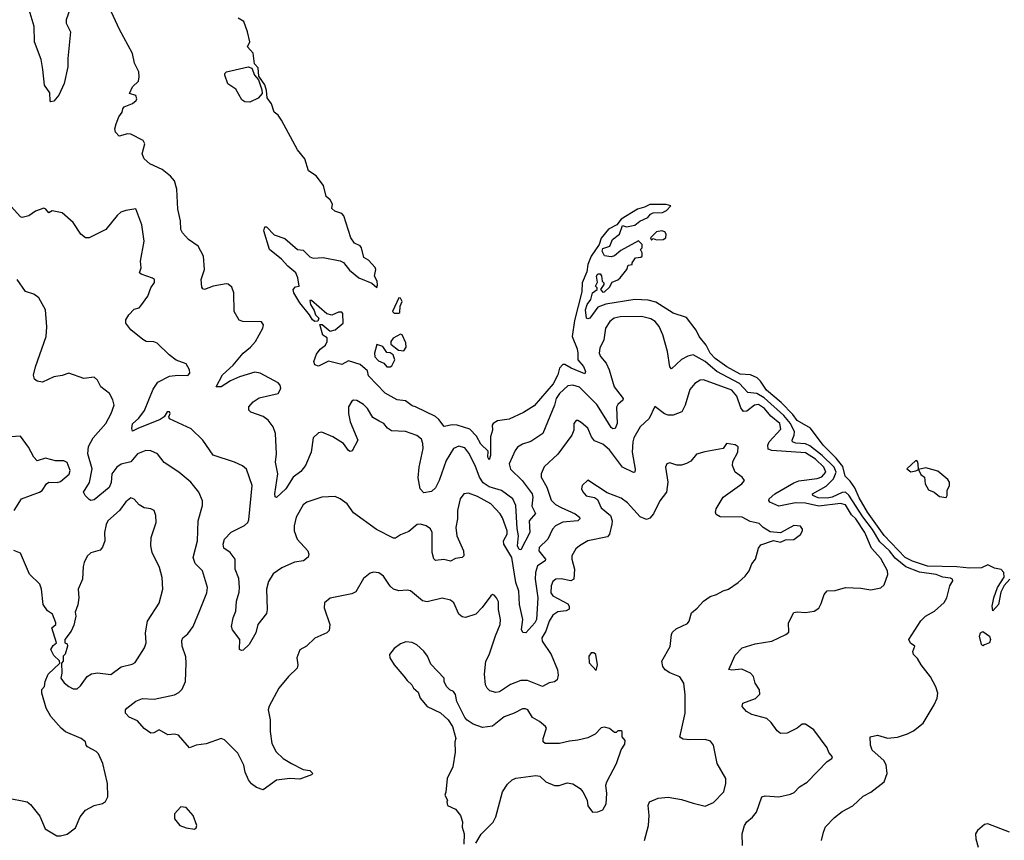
# Model space of a CAD drawing. Extents: x 2220520 to 2384350, y 721165 to 893491.
# Tile 287 of 315: x 2325741 to 2331623, y 870556 to 875457. Entities that reach past the tile are written whole.
import ezdxf

# ---------------------------------------------------------------- set-up
doc = ezdxf.new("R2010")
doc.units = 0

msp = doc.modelspace()

# ---------------------------------------------------------------- linework, layer by layer
at = {"layer": '0CON20XD'}
for points in [[(2326051.1, 875545), (2326018, 875455), (2326018, 875435), (2326044.4, 875384.4), (2326027.8, 875225), (2326029.4, 875175), (2326006.2, 875075), (2325975, 875005.8), (2325945, 874969.2), (2325926.7, 874966.7), (2325922, 874972), (2325920.5, 875020.5), (2325889.2, 875065), (2325879.2, 875159.2), (2325868.9, 875218.9), (2325829.6, 875325), (2325827, 875417), (2325796.9, 875515)], [(2330777.2, 872487.2), (2330695, 872617), (2330675, 872634.4), (2330655, 872633.8), (2330595.3, 872605), (2330565, 872599.4), (2330511, 872601), (2330478.1, 872615), (2330477.1, 872625), (2330559.3, 872670.7), (2330602.5, 872715), (2330617.8, 872755), (2330606.5, 872785), (2330534.1, 872854.1), (2330462.1, 872912.1), (2330435, 872923.9), (2330377.5, 872927.5), (2330357.5, 872935), (2330354.7, 872945), (2330367.4, 872975), (2330368.8, 872995), (2330344.9, 873045), (2330305, 873093.3), (2330187.9, 873197.9), (2330145, 873224.9), (2330090.5, 873230.5), (2330040.6, 873285), (2329906.5, 873356.5), (2329867.8, 873387.8), (2329835, 873415.2), (2329764.7, 873455.3), (2329733, 873447), (2329695, 873426.9), (2329635, 873370.8), (2329624, 873384), (2329610, 873475), (2329583.6, 873575), (2329561.9, 873625), (2329537.8, 873655), (2329511, 873671), (2329455, 873684.2), (2329327.5, 873682.5), (2329292.5, 873675), (2329265.8, 873654.2), (2329240.8, 873615), (2329229.6, 873545), (2329206.5, 873495), (2329203.6, 873465), (2329210, 873445), (2329243.6, 873405), (2329262.7, 873365), (2329291.8, 873265), (2329346.5, 873195), (2329344.4, 873185), (2329315, 873159.6), (2329306.2, 873143.8), (2329309.3, 873045), (2329298.6, 873015), (2329285, 873013.1), (2329275, 873021.1), (2329242.5, 873072.5), (2329189.5, 873159.5), (2329085, 873262.1), (2329045, 873273.3), (2329015, 873270.3), (2328965, 873223.9), (2328946.7, 873195), (2328935.8, 873155), (2328866.4, 872985), (2328795, 872938), (2328745, 872922), (2328715, 872903.1), (2328700.7, 872885), (2328664.7, 872805.3), (2328672, 872772), (2328743.4, 872705), (2328801.4, 872625), (2328806.2, 872605), (2328800.7, 872550.7), (2328821.9, 872508.1), (2328784.7, 872465), (2328787.8, 872395), (2328735, 872290.6), (2328725, 872293.5), (2328714.4, 872315), (2328721, 872375), (2328712.7, 872417.3), (2328704.5, 872555), (2328687.5, 872595), (2328618.2, 872645), (2328545, 872667.2), (2328510.4, 872690.4), (2328487.2, 872725), (2328462.2, 872795), (2328425, 872868.1), (2328399.6, 872899.6), (2328365, 872910), (2328331.8, 872895), (2328288.2, 872825), (2328247.8, 872705), (2328225, 872660.8), (2328200.9, 872639.1), (2328155, 872632), (2328133.3, 872655), (2328121.7, 872721.7), (2328126.8, 872785), (2328151.3, 872895), (2328150, 872925), (2328140.9, 872950.9), (2328114, 872974), (2328045, 872997.3), (2327961.9, 873001.9), (2327938.2, 873018.2), (2327915.3, 873045.3), (2327889.1, 873059.1), (2327850.7, 873080.7), (2327818.9, 873135), (2327795, 873158.5), (2327755, 873182.7), (2327735.5, 873184.5), (2327725, 873178.6), (2327704.6, 873145.4), (2327705.6, 873105), (2327714.6, 873054.6), (2327760, 872945), (2327727.3, 872882.7), (2327715, 872878), (2327705, 872884.2), (2327675.8, 872925), (2327611.2, 872965), (2327545, 872993.8), (2327525, 872988.8), (2327495, 872960), (2327482.2, 872875), (2327448.9, 872795), (2327420.4, 872759.6), (2327375.6, 872725), (2327330, 872655), (2327275, 872603.3), (2327267, 872607), (2327266, 872626), (2327282.1, 872745), (2327268.7, 872815), (2327274.6, 872865), (2327269.6, 872985), (2327255.3, 873025.3), (2327224.4, 873065), (2327195, 873086.4), (2327122.4, 873112.4), (2327110, 873125), (2327109.2, 873145), (2327135.7, 873175), (2327170.8, 873199.2), (2327285.8, 873225), (2327301.1, 873255), (2327296.7, 873275), (2327285, 873288.9), (2327176.7, 873346.7), (2327145, 873350.9), (2327055, 873324.3), (2327000, 873300), (2326945, 873264.5), (2326914.3, 873264.3), (2326952.8, 873335), (2327016.5, 873393.5), (2327075.5, 873465), (2327119.3, 873500.7), (2327149.4, 873535), (2327193.8, 873615), (2327196.7, 873635), (2327185, 873653.3), (2327074.4, 873654.4), (2327052.1, 873662.1), (2327022, 873715), (2327020.8, 873825), (2327008.8, 873858.8), (2326987, 873877), (2326975, 873879.2), (2326897.5, 873865), (2326845.8, 873845.8), (2326835, 873850), (2326830, 873860), (2326824.5, 873905), (2326844.5, 873965), (2326839.6, 874045), (2326806.9, 874105), (2326749.4, 874145), (2326713.1, 874183.1), (2326703.6, 874203.6), (2326700.6, 874255), (2326685.6, 874325), (2326679.4, 874445), (2326665.2, 874495.2), (2326642.7, 874522.7), (2326592.7, 874562.7), (2326519.2, 874595), (2326484.4, 874625), (2326472.2, 874655), (2326489.4, 874715), (2326478.8, 874735), (2326405, 874772.9), (2326385, 874774.2), (2326335, 874762), (2326312.9, 874785), (2326310, 874805), (2326317.1, 874835), (2326333, 874877), (2326353.3, 874905), (2326356.7, 874925), (2326365, 874936.7), (2326415, 874956.2), (2326437.5, 874975), (2326441.4, 874985), (2326435, 875003.8), (2326397.5, 875015), (2326415, 875056.7), (2326449.9, 875090.1), (2326455.3, 875115), (2326452, 875145), (2326427.4, 875197.4), (2326414.7, 875255), (2326337.8, 875397.8), (2326252.2, 875585)], [(2327389.5, 873860.5), (2327410, 873865), (2327402.5, 873915), (2327390, 873945), (2327342.5, 873985), (2327305, 874027.5), (2327232.5, 874085), (2327200, 874195), (2327205, 874220), (2327215, 874220), (2327261.7, 874171.7), (2327325, 874150), (2327400, 874085), (2327435, 874080), (2327475, 874040), (2327495, 874032.5), (2327553, 874037), (2327655, 874017.5), (2327675, 874007.5), (2327710.8, 873960.8), (2327767.5, 873915), (2327845, 873883.3), (2327875, 873857.5), (2327878.8, 873871.2), (2327875.5, 873895), (2327860.8, 873925), (2327868.9, 873965), (2327865, 873977.8), (2327825, 874020.6), (2327796.9, 874036.9), (2327782.5, 874095), (2327775, 874105.6), (2327741.3, 874121.3), (2327718.6, 874155), (2327677.8, 874285), (2327665, 874300), (2327624.1, 874314.1), (2327605, 874330), (2327610, 874355), (2327595, 874380), (2327571.2, 874401.2), (2327555, 874466.2), (2327511.9, 874525), (2327467.1, 874555), (2327445.3, 874625), (2327399.6, 874679.6), (2327305, 874856.5), (2327285, 874886.4), (2327260.8, 874905), (2327245.9, 874955), (2327219.1, 874989.1), (2327215.4, 875034.6), (2327205, 875068), (2327170.3, 875120.3), (2327165, 875169.2), (2327143.3, 875193.3), (2327136.6, 875256.6), (2327102.5, 875295), (2327115.5, 875324.5), (2327102.5, 875385), (2327080, 875445), (2327046.7, 875465)], [(2327115, 874964.3), (2327085.6, 874965.6), (2327067.6, 874977.6), (2327032.7, 875042.7), (2326984.5, 875074.5), (2326965.8, 875125), (2326965.8, 875135), (2326976, 875145), (2327105, 875175.9), (2327127.5, 875167.5), (2327144.5, 875124.5), (2327167.5, 875097.5), (2327187.1, 875037.1), (2327188.6, 875015), (2327165, 874988.5), (2327115, 874964.3)], [(2331655, 872116), (2331622.7, 872077.3), (2331601.8, 872038.2), (2331589, 871965), (2331555, 871926.7), (2331549.5, 871955), (2331560.1, 872005), (2331582.9, 872065), (2331621.8, 872128.2), (2331620.4, 872155), (2331605, 872174), (2331565, 872180.9), (2331525, 872201.4), (2331486.1, 872183.9), (2331415, 872181.6), (2331339, 872189), (2331165, 872192.4), (2331075, 872222.9), (2331029.8, 872245), (2330905, 872376.7), (2330806.1, 872515), (2330755, 872600.7), (2330730.3, 872660.3), (2330701.7, 872701.7), (2330671.3, 872731.3), (2330658.5, 872788.5), (2330617.8, 872837.8), (2330540, 872915), (2330465, 873018.2), (2330385, 873063.8), (2330359.1, 873099.1), (2330290.3, 873170.3), (2330201.8, 873245), (2330167.2, 873297.2), (2330147, 873317), (2330106, 873336), (2330045, 873339.3), (2329965.9, 873384.1), (2329895, 873432.7), (2329865.3, 873465), (2329842.2, 873512.2), (2329799.4, 873565), (2329782.9, 873602.9), (2329725, 873677.5), (2329645, 873703.8), (2329540.8, 873770.8), (2329495, 873781.4), (2329415, 873785.6), (2329242.2, 873757.8), (2329195, 873740), (2329146, 873675), (2329135, 873670), (2329127.5, 873675), (2329121.2, 873725), (2329130, 873755), (2329153.3, 873785), (2329162.5, 873825), (2329190, 873845), (2329190, 873855), (2329180, 873865), (2329191.7, 873888.3), (2329187.5, 873925), (2329195, 873940), (2329208.3, 873938.3), (2329217, 873927), (2329220, 873895), (2329230, 873885), (2329230, 873875), (2329210, 873845), (2329225, 873830), (2329235, 873832.5), (2329265, 873860), (2329280.7, 873889.3), (2329315, 873902.5), (2329327.5, 873915), (2329367.5, 873965), (2329375, 873990), (2329400, 873995), (2329400, 874005), (2329420, 874035), (2329451.7, 874038.3), (2329460, 874045), (2329460, 874065), (2329450, 874085), (2329460, 874095), (2329460, 874115), (2329437, 874137), (2329332, 874078), (2329295, 874047.5), (2329275, 874040), (2329235, 874047.5), (2329220, 874075), (2329225, 874090), (2329266.4, 874103.6), (2329282.5, 874145), (2329323.6, 874176.4), (2329341.7, 874228.3), (2329365, 874220), (2329415, 874228.8), (2329446, 874254), (2329492.5, 874275), (2329510, 874295), (2329525, 874302.5), (2329580, 874305), (2329605, 874317.5), (2329630, 874345), (2329603, 874353), (2329505, 874353.3), (2329473.8, 874336.2), (2329432.5, 874325), (2329333.3, 874265), (2329308.8, 874231.2), (2329257.5, 874205), (2329215, 874152.5), (2329202.5, 874115), (2329154, 874045), (2329134.4, 873995), (2329128.2, 873951.8), (2329101.2, 873885), (2329098.7, 873831.3), (2329055, 873661.2), (2329041.7, 873565), (2329072, 873492), (2329075.2, 873465.2), (2329075.9, 873425.9), (2329109.6, 873385), (2329121.1, 873355), (2329117.3, 873342.7), (2329035.6, 873375), (2328998.4, 873398.4), (2328985, 873397.2), (2328965.6, 873375), (2328956.1, 873335), (2328927.9, 873282.1), (2328815, 873150.3), (2328749.8, 873110.2), (2328665, 873070.5), (2328595, 873060.8), (2328568.8, 873045), (2328563.1, 873035), (2328566.2, 873005), (2328554.4, 872965.6), (2328553.8, 872855), (2328545, 872828.8), (2328538, 872845), (2328540, 872880), (2328495, 872922.8), (2328468.9, 872968.9), (2328431, 873011), (2328353.8, 873036.2), (2328325, 873036.9), (2328277, 873027), (2328245, 873070), (2328225, 873086.7), (2328105, 873144), (2328085, 873151.2), (2328045, 873181.2), (2327995, 873186.7), (2327925, 873226.2), (2327825, 873330), (2327819.3, 873359.3), (2327775, 873396.7), (2327705, 873420), (2327665, 873398), (2327585, 873416.7), (2327525, 873386.7), (2327503.3, 873395), (2327498, 873415), (2327515, 873458.8), (2327535, 873488.8), (2327567.3, 873512.7), (2327578.6, 873535), (2327577.3, 873557.3), (2327551.9, 873571.9), (2327534.1, 873635.9), (2327547, 873637), (2327595, 873596), (2327625, 873604), (2327673.3, 873645), (2327671.7, 873701.7), (2327665, 873710), (2327645, 873710), (2327605, 873692.5), (2327575, 873700), (2327485, 873780), (2327475, 873780), (2327477.5, 873755), (2327500, 873720), (2327508, 873695), (2327528, 873675), (2327522.7, 873657.3), (2327503.8, 873655), (2327490, 873665), (2327472.9, 873695), (2327415, 873765.7), (2327379.4, 873825), (2327374.4, 873845), (2327389.5, 873860.5)], [(2330059.6, 870525), (2330056.9, 870595), (2330071.4, 870645), (2330083.8, 870666.2), (2330119.2, 870695), (2330142.9, 870725), (2330175, 870816.2), (2330195, 870822), (2330275, 870815.7), (2330345, 870831.1), (2330368, 870842), (2330400, 870875), (2330445, 870903.8), (2330565, 871027.5), (2330592.5, 871045), (2330597.5, 871055), (2330575, 871080), (2330565, 871107.5), (2330485.5, 871215.5), (2330435, 871248.8), (2330415, 871250), (2330386.2, 871225), (2330325, 871195.7), (2330285, 871194.4), (2330265, 871210), (2330230.5, 871260.5), (2330205, 871282.7), (2330115, 871306.7), (2330082.5, 871325), (2330056, 871355), (2330060, 871375), (2330136.8, 871403.2), (2330161.7, 871428.3), (2330160, 871455), (2330133.8, 871495), (2330124, 871535), (2330106.2, 871555), (2330055, 871577.5), (2329995, 871571.9), (2329977, 871577), (2330015, 871662), (2330056.7, 871705), (2330135, 871728.6), (2330235, 871746), (2330317.5, 871785), (2330335, 871800), (2330333.3, 871855), (2330365, 871916.7), (2330385, 871921.2), (2330435, 871916.2), (2330487.5, 871925), (2330515, 871942), (2330529.3, 871970.7), (2330547.1, 872025), (2330565, 872045.8), (2330612, 872048), (2330675, 872066), (2330765, 872062), (2330825, 872052), (2330885, 872063.3), (2330905, 872082.5), (2330927, 872143), (2330925.8, 872165), (2330885, 872238.6), (2330830, 872300), (2330790.6, 872395), (2330735.2, 872475), (2330710.6, 872500.6), (2330675, 872559.2), (2330645, 872567.9), (2330515, 872552.3), (2330435, 872569), (2330375, 872571.1), (2330275, 872551.9), (2330222.2, 872575), (2330215.6, 872585), (2330217.8, 872595), (2330251.2, 872625), (2330365, 872691.2), (2330395, 872702.9), (2330505, 872717.7), (2330533.1, 872726.9), (2330556, 872755), (2330545.5, 872785), (2330495, 872831.9), (2330435, 872870), (2330234.7, 872884.7), (2330212.8, 872892.8), (2330210, 872915), (2330218.1, 872935), (2330288, 873012), (2330282.9, 873045), (2330228.8, 873088.8), (2330190, 873135), (2330155, 873158.3), (2330130.5, 873155), (2330085, 873118.4), (2330065, 873117.8), (2330048.7, 873138.7), (2330025, 873208.8), (2329994.4, 873245), (2329825, 873306.5), (2329805, 873304.4), (2329774.3, 873285), (2329745, 873249.2), (2329717.1, 873155), (2329697.1, 873115), (2329645, 873095.6), (2329615, 873095.5), (2329593.8, 873103.8), (2329535, 873147.5), (2329502, 873075), (2329448.1, 873025), (2329410.1, 872959.9), (2329403.3, 872936.7), (2329400.5, 872875), (2329418, 872772), (2329415.4, 872754.6), (2329407.5, 872752.5), (2329341.2, 872785), (2329265, 872888.4), (2329225, 872921.1), (2329175, 872941.8), (2329157.3, 872965), (2329135, 873018), (2329095, 873051.2), (2329075, 873063.3), (2329065, 873062.5), (2329051.2, 873045), (2329050.8, 873005), (2329040, 872975), (2328955, 872861.5), (2328873.8, 872786.2), (2328855.6, 872745), (2328855.6, 872725), (2328890.6, 872665), (2328915, 872587.8), (2328941.6, 872561.6), (2328975, 872544.3), (2329058.9, 872505), (2329084.4, 872485), (2329087.1, 872475), (2329075, 872464.6), (2328985, 872455.7), (2328942.5, 872435), (2328923.5, 872415), (2328895.8, 872354.2), (2328844.4, 872305), (2328841.9, 872285), (2328882.2, 872235), (2328880.6, 872225), (2328835.2, 872194.8), (2328821.5, 872155), (2328820.5, 872115), (2328836.8, 872005), (2328827.5, 871875), (2328819.3, 871855), (2328765, 871795.5), (2328746.3, 871796.3), (2328737.7, 871815), (2328746.5, 871875), (2328726, 871965), (2328722, 872045), (2328705.2, 872095), (2328681.7, 872245), (2328632.4, 872325), (2328632.1, 872345), (2328643.6, 872366.4), (2328653.3, 872385), (2328653.4, 872405), (2328625, 872482), (2328610.5, 872505), (2328555, 872565.3), (2328475, 872609.6), (2328421.7, 872628.3), (2328394.6, 872625.4), (2328371.5, 872595), (2328355.5, 872525), (2328357.2, 872475), (2328347.2, 872425), (2328352.9, 872375), (2328392.2, 872285), (2328394.2, 872255.8), (2328384.2, 872245.8), (2328345, 872238.1), (2328315, 872223.5), (2328275, 872233.3), (2328225, 872227.5), (2328215, 872236.2), (2328204.6, 872274.6), (2328205.4, 872395), (2328195, 872416.7), (2328169.2, 872435), (2328135.5, 872444.5), (2328115, 872443.1), (2328065, 872400), (2328015, 872380), (2327985, 872360.8), (2327975, 872361.4), (2327872.8, 872412.8), (2327735, 872511.2), (2327696.7, 872565), (2327655.7, 872595.7), (2327625, 872609.2), (2327545, 872605.8), (2327456.4, 872576.4), (2327435, 872560), (2327393.1, 872485), (2327381.1, 872435), (2327380.6, 872405), (2327399.2, 872355), (2327462.5, 872285), (2327469.2, 872265), (2327465, 872247.5), (2327435.5, 872224.5), (2327383.3, 872216.7), (2327307.3, 872182.7), (2327255, 872147.1), (2327227.6, 872102.4), (2327214.5, 872055), (2327219.1, 871935), (2327215, 871910), (2327164.3, 871845.7), (2327151.4, 871795), (2327111.4, 871725), (2327075, 871692), (2327065, 871688.8), (2327053.8, 871695), (2327056, 871755), (2327012.4, 871812.4), (2327006.1, 871833.9), (2327015.6, 871885), (2327032.5, 871925), (2327035.5, 871985), (2327052.2, 872037.8), (2327054.5, 872065), (2327049.1, 872119.1), (2327027.8, 872175), (2327027.8, 872235), (2326998, 872275), (2326960.6, 872300.6), (2326955.6, 872325.6), (2326964.7, 872355.3), (2327003.9, 872396.1), (2327084.4, 872435.6), (2327104.2, 872455), (2327110.3, 872469.7), (2327130, 872675), (2327095, 872773.3), (2327072.7, 872792.7), (2327025, 872814), (2326896.9, 872856.9), (2326834.5, 872945), (2326765, 873012.9), (2326635, 873073.8), (2326632.5, 873085), (2326640, 873105), (2326635, 873115.8), (2326621.2, 873115), (2326604, 873085), (2326580.3, 873069.7), (2326446.7, 873015), (2326415, 873000), (2326410.6, 873015), (2326415, 873043.8), (2326452.6, 873077.4), (2326487.4, 873122.6), (2326538.9, 873251.1), (2326567, 873293), (2326635, 873327.1), (2326685, 873334.2), (2326745, 873332), (2326758, 873345), (2326755.8, 873365.8), (2326735, 873402.5), (2326675, 873423.3), (2326633.3, 873455), (2326562.5, 873525), (2326542.5, 873532.5), (2326495.6, 873535.6), (2326476.4, 873546.4), (2326404, 873605), (2326374.2, 873645), (2326375.7, 873664.3), (2326392.5, 873695), (2326425, 873727.5), (2326455, 873736.7), (2326465, 873748.8), (2326505.6, 873805), (2326524.3, 873855.7), (2326547, 873887), (2326546.7, 873905), (2326535, 873913.3), (2326466.1, 873936.1), (2326456.7, 873945), (2326465.8, 873975), (2326462.5, 874015), (2326484.4, 874135), (2326470.9, 874230.9), (2326435, 874327.5), (2326375, 874316.7), (2326345, 874306.7), (2326322.3, 874287.7), (2326256.1, 874203.9), (2326155.9, 874154.1), (2326135, 874153.3), (2326106.7, 874175), (2326060, 874245), (2325995, 874303.8), (2325935, 874316.2), (2325915, 874302.5), (2325897.5, 874325), (2325885, 874331.2), (2325835, 874313.3), (2325795, 874285.8), (2325756.2, 874276.2), (2325745, 874280), (2325690.6, 874340.6)], [(2329515, 874140), (2329525, 874150), (2329545, 874142.5), (2329585, 874143.3), (2329600, 874155), (2329602.5, 874175), (2329595, 874190), (2329576.2, 874196.2), (2329545, 874190), (2329510, 874155), (2329515, 874140)], [(2329085.4, 872314.6), (2329063.1, 872296.9), (2329040, 872255), (2329039.6, 872235), (2329055.3, 872175), (2329050.5, 872115), (2329033.8, 872106.2), (2328975, 872117.8), (2328943.9, 872116.1), (2328925, 872102), (2328916.2, 872075), (2328914.7, 872035), (2328925, 872016.5), (2329015, 871967.5), (2329024.4, 871955), (2329022.7, 871937.3), (2329005, 871926.9), (2328955, 871920), (2328925, 871900.7), (2328903.2, 871865), (2328883.7, 871805), (2328861.1, 871765), (2328862.5, 871745), (2328915.2, 871665.2), (2328953.6, 871575), (2328958.5, 871541.5), (2328950.8, 871515), (2328935, 871502.9), (2328903.6, 871496.4), (2328865, 871475.6), (2328775, 871510.9), (2328735, 871510.6), (2328672.4, 871487.6), (2328607.7, 871442.3), (2328585, 871438.8), (2328549.7, 871449.7), (2328532.9, 871465), (2328524.5, 871485), (2328518, 871548), (2328525.5, 871625), (2328545.9, 871664.1), (2328582.4, 871777.6), (2328611.1, 871845), (2328613.1, 871875), (2328600.6, 871935), (2328600.9, 871980.9), (2328590, 872005), (2328575, 872020), (2328565, 872023.3), (2328555, 872016.7), (2328503.7, 871946.3), (2328465, 871907.5), (2328405, 871886), (2328385, 871891.2), (2328365, 871906.2), (2328334.4, 871974.4), (2328315, 871990.8), (2328265, 872002.9), (2328175, 871981.1), (2328146.3, 871986.3), (2328075, 872045.8), (2328055, 872050.8), (2328005, 872046), (2327975, 872056), (2327954.5, 872074.5), (2327915, 872134), (2327886.7, 872153.3), (2327855, 872158), (2327835, 872151.2), (2327795, 872120), (2327749.1, 872040.9), (2327725, 872027.5), (2327595, 872001.4), (2327562.5, 871975), (2327560.6, 871945), (2327594.4, 871845), (2327590, 871810), (2327575, 871796), (2327505, 871764), (2327455, 871716), (2327415, 871693.8), (2327395.7, 871645), (2327402.2, 871605), (2327398.9, 871585), (2327347.5, 871535), (2327290, 871465), (2327231.8, 871358.2), (2327225.6, 871335), (2327237.5, 871275), (2327237.5, 871205), (2327246.9, 871135), (2327273.9, 871083.9), (2327314.7, 871044.7), (2327364, 871014), (2327435, 870979.2), (2327475, 870973.3), (2327492.5, 870955), (2327483.6, 870946.4), (2327415, 870921.5), (2327355, 870926.1), (2327275.4, 870914.6), (2327195, 870857.8), (2327155, 870872.5), (2327125, 870892.5), (2327107.2, 870917.2), (2327087.1, 870962.9), (2327080.6, 871005), (2327045, 871076.7), (2326965, 871156.7), (2326945, 871163.3), (2326855, 871131.9), (2326795, 871124.4), (2326755, 871109.2), (2326690, 871185), (2326665, 871190), (2326625, 871186), (2326575, 871216.2), (2326541.7, 871198.3), (2326525, 871196.2), (2326484.3, 871224.3), (2326445, 871270), (2326395, 871291.2), (2326373.3, 871315), (2326373.8, 871335), (2326381.2, 871345), (2326435, 871388), (2326475, 871402.5), (2326545, 871398.1), (2326665, 871425.8), (2326691.3, 871438.7), (2326710.7, 871459.3), (2326730.6, 871505), (2326735.5, 871615), (2326732.5, 871652.5), (2326710.6, 871715), (2326709.7, 871750.3), (2326716, 871765), (2326745, 871790), (2326776.6, 871833.4), (2326814.6, 871925), (2326859.5, 872035), (2326863.6, 872065), (2326832.3, 872165), (2326789.9, 872209.9), (2326776.4, 872245), (2326803.8, 872345), (2326807.5, 872465), (2326832.9, 872555), (2326832.7, 872582.7), (2326812, 872635), (2326762.5, 872695), (2326692, 872755), (2326603.2, 872813.2), (2326564.3, 872864.3), (2326525, 872882.5), (2326495, 872884.4), (2326445, 872864.4), (2326404.1, 872815.9), (2326346.8, 872803.2), (2326320.4, 872785), (2326290.6, 872745), (2326287, 872693), (2326276.2, 872663.8), (2326185, 872588.5), (2326165, 872584.6), (2326155, 872591.8), (2326131.9, 872615), (2326121.8, 872635), (2326158, 872692), (2326173.3, 872775), (2326147.8, 872865), (2326152.2, 872907.8), (2326180.7, 872959.3), (2326255, 873044.4), (2326287.3, 873105), (2326304.4, 873155), (2326297.4, 873187.4), (2326278, 873225), (2326225, 873263.8), (2326205, 873303.3), (2326185, 873321.2), (2326125, 873313.3), (2326035, 873346.7), (2325995, 873331.4), (2325945, 873324), (2325877.7, 873292.3), (2325845, 873298.8), (2325829.5, 873309.5), (2325824.1, 873334.1), (2325835.8, 873384.2), (2325899.4, 873565), (2325902.7, 873622.7), (2325895.7, 873725), (2325855.9, 873795.9), (2325825, 873816.7), (2325775, 873833.3), (2325725, 873906.2)], [(2328005, 873703.3), (2328011.7, 873708.3), (2328013.6, 873746.4), (2328026.1, 873773.9), (2328015, 873793.3), (2328005, 873796), (2327968, 873715), (2327977.5, 873705), (2328005, 873703.3)], [(2328035, 873480), (2328049.3, 873500.7), (2328047.7, 873527.7), (2328026.7, 873575), (2328015, 873578.8), (2327971.2, 873555), (2327957.5, 873535), (2327958.3, 873518.3), (2328003, 873483), (2328035, 873480)], [(2327955, 873383.3), (2327965, 873390), (2327982.5, 873425), (2327972.5, 873455), (2327955, 873467.5), (2327935, 873470), (2327910, 873505), (2327873.8, 873516.2), (2327860, 873465), (2327863, 873443), (2327885, 873420), (2327916.4, 873406.4), (2327933.9, 873383.9), (2327955, 873383.3)], [(2325708, 872525), (2325751.2, 872595), (2325858.8, 872635), (2325875, 872646), (2325900.8, 872685), (2325915, 872695.7), (2325965, 872693.1), (2325985, 872698.1), (2326036.9, 872743.1), (2326042.9, 872765), (2326025, 872812.5), (2326005, 872823.3), (2325978.1, 872821.9), (2325955, 872821.9), (2325895, 872839.2), (2325845, 872822.5), (2325825, 872844), (2325794.4, 872904.4), (2325745, 872970), (2325686.4, 872966.4)], [(2329473.1, 870555), (2329496.9, 870645), (2329502.3, 870705), (2329495.7, 870765), (2329503.8, 870785), (2329555, 870807.1), (2329615, 870814.3), (2329695, 870799.5), (2329765, 870778.2), (2329835, 870759.4), (2329885, 870781.4), (2329946.5, 870845), (2329959.6, 870895), (2329958.8, 870925), (2329907.8, 871015), (2329886.2, 871125), (2329867.7, 871147.7), (2329835, 871158.8), (2329745, 871155.6), (2329705, 871160.6), (2329685, 871172.5), (2329715.4, 871315), (2329716.7, 871425), (2329708.9, 871495), (2329685, 871532.5), (2329625, 871556.9), (2329597.5, 871575), (2329583.1, 871595), (2329577.5, 871625), (2329626.7, 871713.3), (2329634.3, 871785), (2329640.9, 871799.1), (2329661.7, 871818.3), (2329729.7, 871850.3), (2329741.2, 871865), (2329753.8, 871915), (2329788.3, 871941.7), (2329825, 871984), (2329865, 872011.2), (2329903.3, 872025), (2329943.2, 872046.8), (2329975, 872056), (2330033.8, 872095), (2330075, 872133.8), (2330099.2, 872165), (2330115, 872206.7), (2330135.8, 872235), (2330155, 872300), (2330169.3, 872320.7), (2330245, 872346.7), (2330285, 872336.7), (2330315, 872350), (2330365, 872353.3), (2330405, 872382.5), (2330417.5, 872405), (2330417.5, 872415), (2330405, 872432.5), (2330366.1, 872436.1), (2330285, 872393.3), (2330225, 872398.8), (2330183.3, 872425), (2330158.6, 872448.6), (2330105, 872460), (2330056.7, 872485), (2329925, 872488.5), (2329901.7, 872501.7), (2329897.1, 872515), (2329901.5, 872535), (2329943.9, 872606.1), (2330055, 872684.2), (2330070, 872705), (2330056.7, 872725), (2330016, 872755), (2330000, 872795), (2330001.2, 872818.8), (2330031.2, 872875), (2330032.5, 872905), (2330015, 872917.5), (2329963.9, 872926.1), (2329944, 872896), (2329833.2, 872876.8), (2329785, 872861.2), (2329749.7, 872820.3), (2329725, 872806), (2329695, 872796.7), (2329667, 872797), (2329625, 872810), (2329607.5, 872805), (2329598.8, 872785), (2329612.9, 872695), (2329604.4, 872635), (2329565, 872583.3), (2329528.1, 872505), (2329505, 872480), (2329485, 872471.4), (2329448, 872488), (2329370.9, 872570.9), (2329335, 872600), (2329250.8, 872630.8), (2329135, 872707.5), (2329101.2, 872675), (2329098, 872655), (2329105, 872636.7), (2329125, 872613.8), (2329175, 872603.3), (2329191.7, 872591.7), (2329215, 872541.4), (2329271.1, 872495), (2329280, 872465), (2329278.8, 872445), (2329263.8, 872385), (2329251.8, 872368.2), (2329135, 872344.4), (2329085.4, 872314.6)], [(2331065, 872756), (2331095, 872763.3), (2331110, 872770), (2331108.6, 872805), (2331105, 872817.5), (2331095, 872823.8), (2331040.8, 872775), (2331065, 872756)], [(2331275, 872603.8), (2331281.2, 872615), (2331282.5, 872645), (2331296.4, 872675), (2331295.5, 872695), (2331285, 872710.8), (2331225, 872760), (2331155, 872780), (2331110, 872770), (2331125, 872740), (2331146.7, 872725), (2331149.2, 872685), (2331169.1, 872649.1), (2331204.6, 872634.6), (2331235, 872610), (2331275, 872603.8)], [(2326060.7, 871460.7), (2326085, 871461.2), (2326105, 871478.8), (2326145, 871533.8), (2326169.7, 871550.3), (2326205, 871555.7), (2326285, 871545.7), (2326347.7, 871592.3), (2326411.9, 871608.1), (2326431.5, 871618.5), (2326486.9, 871705), (2326495.6, 871735), (2326492.7, 871795), (2326504.6, 871865.4), (2326575, 871973.3), (2326595.6, 872055), (2326591.9, 872125), (2326576.2, 872186.2), (2326533.3, 872275), (2326524.5, 872314.5), (2326525.7, 872365), (2326557.1, 872455), (2326554, 872495), (2326543.8, 872525), (2326525, 872535.8), (2326485, 872541.2), (2326455, 872560), (2326425, 872593.8), (2326405, 872602), (2326375, 872577.1), (2326336.7, 872525), (2326266.6, 872463.4), (2326257.4, 872442.6), (2326247.6, 872395), (2326249.6, 872345), (2326235, 872306.7), (2326220.7, 872289.3), (2326165, 872272.5), (2326145, 872252.5), (2326126, 872215), (2326119.5, 872190.5), (2326116.2, 872115), (2326091.2, 872055), (2326093.8, 872005), (2326088.3, 871961.7), (2326072.3, 871917.7), (2326075.8, 871894.2), (2326065, 871840), (2326047.5, 871805), (2326010, 871755), (2326010, 871735), (2326025, 871730), (2326027.5, 871715), (2326011.7, 871668.3), (2326000, 871655), (2326000, 871625), (2325990, 871615), (2325992.5, 871555), (2325987.5, 871525), (2326007, 871497), (2326033.9, 871473.9), (2326060.7, 871460.7)], [(2330530, 870555), (2330542.5, 870605), (2330554.2, 870635.8), (2330608.3, 870691.7), (2330655, 870728), (2330718, 870762), (2330780.1, 870819.9), (2330825.9, 870844.1), (2330905.5, 870905), (2330922.7, 870955), (2330917.4, 871007.4), (2330903.3, 871033.2), (2330834.3, 871095), (2330822.9, 871125), (2330822.5, 871175), (2330865, 871183.8), (2330925.9, 871165.9), (2330985, 871171.9), (2331045, 871191.1), (2331080.5, 871209.5), (2331138.1, 871255), (2331204.5, 871365.5), (2331221.9, 871405), (2331225.4, 871435.4), (2331213.3, 871473.3), (2331182.8, 871532.8), (2331126.2, 871605), (2331105, 871642.5), (2331081.2, 871665), (2331077, 871683), (2331087.5, 871715), (2331063.3, 871733.3), (2331052.5, 871755), (2331125, 871866.7), (2331152.5, 871895), (2331206.7, 871925), (2331264.3, 871975.7), (2331278.6, 872005), (2331298, 872075), (2331316, 872105), (2331313.8, 872115), (2331301.9, 872121.9), (2331255, 872127), (2331215, 872144.4), (2331117.1, 872157.1), (2331035, 872189.3), (2330971.5, 872241.5), (2330937, 872285), (2330878.3, 872338.3), (2330835, 872411.7), (2330777.2, 872487.2)], [(2325898.8, 871345), (2325873.8, 871435), (2325873.6, 871456.4), (2325890, 871475), (2325893.3, 871505), (2325911.7, 871548.3), (2325980, 871615), (2325978.3, 871628.3), (2325945, 871660), (2325927.5, 871695), (2325940.7, 871719.3), (2325960, 871735), (2325932.5, 871825), (2325957.5, 871845), (2325957.5, 871855), (2325937.3, 871907.3), (2325906.1, 871926.1), (2325881.2, 871965), (2325871.2, 872055), (2325860.8, 872085), (2325798.8, 872145), (2325745, 872270), (2325705, 872286.7)], [(2331495, 871718.2), (2331486, 871726), (2331474.5, 871775), (2331480.3, 871795), (2331495, 871803.8), (2331535, 871774.6), (2331540.7, 871755), (2331534.4, 871735.6), (2331505, 871723.6), (2331495, 871718.2)], [(2328465, 870540), (2328497.6, 870592.4), (2328570, 870665), (2328584.5, 870695.5), (2328624.5, 870845), (2328655, 870891.4), (2328683.1, 870916.9), (2328705, 870927.8), (2328824.1, 870944.1), (2328848.3, 870938.3), (2328885, 870906), (2328935, 870883.8), (2328964.1, 870884.1), (2329011.2, 870898.8), (2329045, 870894), (2329088.8, 870865), (2329106, 870845), (2329130, 870795), (2329135, 870762.5), (2329162.5, 870725), (2329195, 870726.2), (2329225, 870738.8), (2329244.2, 870775), (2329248, 870835), (2329242, 870885), (2329248, 870905), (2329305.8, 871015), (2329334.2, 871095.8), (2329355, 871130), (2329357, 871153), (2329340, 871175), (2329340, 871205), (2329335, 871210), (2329315, 871210), (2329305, 871200), (2329295, 871200), (2329265, 871223.3), (2329235, 871232.5), (2329215, 871227.5), (2329179.3, 871190.7), (2329135, 871168.8), (2329075, 871154), (2329025, 871149.2), (2328965, 871133.8), (2328880, 871135), (2328867.5, 871145), (2328867.5, 871165), (2328887.5, 871225), (2328882.5, 871235), (2328846.7, 871265), (2328805, 871288.8), (2328776, 871335), (2328762.3, 871342.3), (2328745, 871341.4), (2328695.4, 871314.6), (2328635, 871294.4), (2328565, 871237.8), (2328505, 871230.4), (2328449.5, 871249.5), (2328413.1, 871273.1), (2328399.4, 871289.4), (2328352, 871385), (2328345, 871427.5), (2328332.5, 871445), (2328310, 871455), (2328290, 871475), (2328277.5, 871505), (2328277.5, 871525), (2328197.7, 871607.7), (2328177.5, 871655), (2328155, 871686.2), (2328113, 871723), (2328085, 871737.5), (2328048.3, 871741.7), (2328015, 871728.8), (2327978.3, 871701.7), (2327950, 871665), (2327952.5, 871645), (2327978.8, 871605), (2328036.7, 871536.7), (2328055, 871510), (2328084.1, 871484.1), (2328093.8, 871465), (2328120.5, 871440.5), (2328133.8, 871405), (2328176.1, 871356.1), (2328255, 871317.5), (2328300, 871275), (2328326.7, 871235), (2328346, 871165), (2328340, 871145), (2328341.7, 871081.7), (2328329.2, 870995), (2328294, 870925), (2328286.7, 870843.3), (2328280, 870825), (2328297.5, 870795), (2328292.5, 870785), (2328297.5, 870765), (2328345, 870742.5), (2328373.9, 870703.9), (2328386.4, 870666.4), (2328383.8, 870635), (2328396.2, 870595), (2328393.9, 870533.9)], [(2329185, 871570), (2329193.3, 871605), (2329182.5, 871665), (2329170, 871675), (2329155, 871676.2), (2329140, 871655), (2329143.6, 871616.4), (2329185, 871570)], [(2325665, 870810), (2325785, 870786.2), (2325805, 870770), (2325860.7, 870700.7), (2325894, 870624), (2325963, 870583), (2325985, 870582.5), (2326025, 870593.3), (2326075, 870630), (2326103, 870697), (2326135, 870736.2), (2326185, 870764), (2326235, 870776.7), (2326253, 870787), (2326266.7, 870815), (2326266, 870895), (2326238.5, 871015), (2326212.3, 871072.3), (2326197.5, 871087.5), (2326146.7, 871115), (2326137.5, 871125), (2326133.3, 871145), (2326108, 871165), (2326015, 871204.5), (2325989.2, 871225), (2325926.2, 871295), (2325898.8, 871345)], [(2326785, 870623.3), (2326795, 870630), (2326798.8, 870645), (2326776.9, 870705), (2326735, 870751.9), (2326702.9, 870757.1), (2326666.7, 870715), (2326666.7, 870685), (2326697.5, 870645), (2326735, 870630), (2326785, 870623.3)], [(2331653.9, 870603.9), (2331525, 870653.8), (2331505, 870651.2), (2331463.3, 870615), (2331451.2, 870595), (2331452, 870565), (2331465.8, 870515.8)]]:
    msp.add_lwpolyline(points, dxfattribs=at)

doc.saveas('drawing.dxf')
